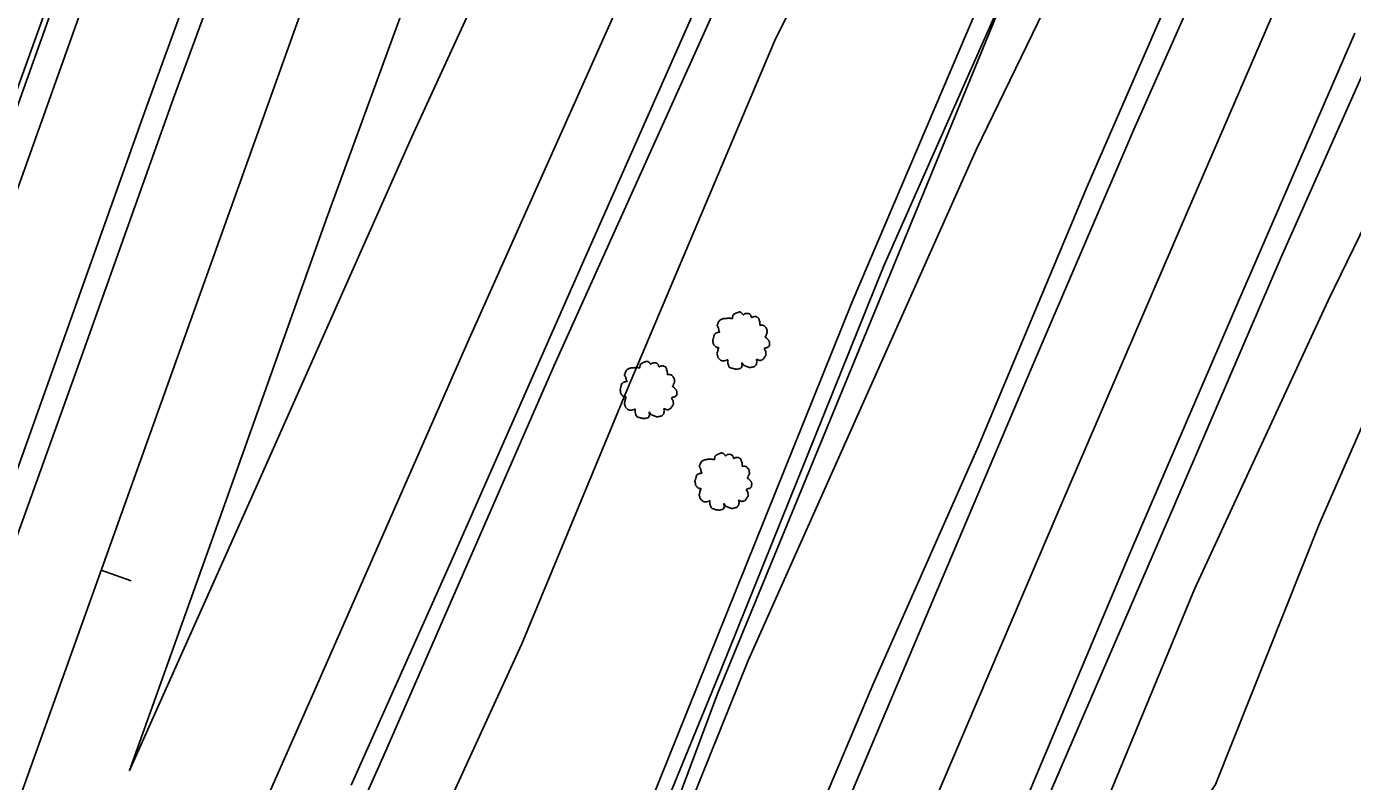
# Model space of a CAD drawing. Extents: x 1901471 to 1963503, y 756461 to 799997.
# Drawn here: x 1940435.5 to 1940602.1, y 779066.1 to 779161 of the extents above; entities that cross this region are included whole.
import ezdxf

# ---------------------------------------------------------------- set-up
doc = ezdxf.new("R2010")
doc.units = 0
for name, color, linetype in [('RD_EX_DR_ErosCtrl', 7, 'Continuous'), ('RD_EX_Fence_Other', 7, 'Continuous'), ('RD_EX_GuardRail', 7, 'Continuous'), ('RD_EX_H2O', 7, 'Continuous'), ('RD_EX_Road', 7, 'Continuous'), ('RD_EX_VEG', 7, 'Continuous'), ('RD_HC_Cl', 7, 'Continuous'), ('RD_HC_Data_Tic', 7, 'Continuous')]:
    doc.layers.add(name, color=color, linetype=linetype)

# ---------------------------------------------------------------- blocks, each defined once
blk = doc.blocks.new('T2')
at = {"layer": 'RD_EX_VEG'}
for points in [[(0.05, 7.21), (-0.25, 7.24), (-0.57, 7.14), (-0.82, 7.04), (-1.05, 6.96), (-1.27, 6.86), (-1.57, 6.69), (-1.8, 6.49), (-1.92, 6.24), (-1.97, 6.01), (-2.02, 5.74), (-2.02, 5.56), (-2.15, 5.54), (-2.3, 5.56), (-2.55, 5.64), (-2.8, 5.64), (-3.05, 5.64), (-3.4, 5.61), (-3.75, 5.61), (-4.02, 5.56), (-4.35, 5.51), (-4.72, 5.39), (-5.07, 5.26), (-5.37, 5.01), (-5.62, 4.54), (-5.75, 4.19), (-5.9, 3.94), (-5.75, 3.49), (-5.57, 3.14), (-5.55, 2.94), (-5.47, 2.52), (-5.37, 2.29), (-5.25, 2.09), (-5.32, 2.07), (-5.7, 2.02), (-6, 1.92), (-6.42, 1.69), (-6.64, 1.47), (-6.74, 1.14), (-6.77, 0.79), (-6.87, 0.59), (-6.94, 0.32), (-6.97, 0.24), (-7.02, -0.08), (-6.92, -0.53), (-6.89, -0.88), (-6.77, -1.11), (-6.62, -1.28), (-6.44, -1.53), (-6.05, -1.76), (-5.72, -1.86), (-5.52, -1.88), (-5.7, -2.38), (-5.75, -2.73), (-5.87, -3.13), (-5.87, -3.21), (-5.92, -3.68), (-5.77, -4.01), (-5.7, -4.38), (-5.52, -4.61), (-5.25, -4.91), (-4.92, -5.13), (-4.42, -5.26), (-4.02, -5.23), (-3.45, -5.06), (-3.2, -4.98), (-3.22, -5.16), (-3.2, -5.53), (-3.2, -5.96), (-3.05, -6.28), (-2.95, -6.56), (-2.8, -6.81), (-2.47, -7.03), (-2.07, -7.11), (-1.65, -7.26), (-1.2, -7.33), (-0.7, -7.36), (-0.1, -7.21), (0.18, -7.08), (0.28, -6.91), (0.48, -6.53), (0.43, -6.31), (0.45, -5.71), (0.55, -5.88), (0.73, -6.23), (1.23, -6.53), (1.63, -6.71), (2.1, -6.86), (2.4, -6.93), (2.88, -6.86), (3.25, -6.78), (3.63, -6.66), (3.93, -6.38), (4.1, -6.11), (4.15, -5.83), (4.23, -5.46), (4.28, -5.28)], [(4.28, -5.28), (4.2, -5.11), (4.15, -4.86), (4.23, -4.88), (4.4, -4.93), (4.68, -5.06), (4.9, -5.13), (5.23, -5.11), (5.5, -5.01), (5.95, -4.73), (6.22, -4.26), (6.5, -3.86), (6.57, -3.53), (6.52, -3.31), (6.5, -2.81), (6.3, -2.56), (6.25, -2.43), (6.15, -2.03), (6.22, -1.98), (6.5, -1.93), (6.87, -1.81), (7.15, -1.68), (7.37, -1.51), (7.45, -1.28), (7.42, -0.88), (7.47, -0.48), (7.4, -0.33), (7.3, -0.18), (7.22, 0.02), (7.07, 0.17), (6.97, 0.32), (6.87, 0.42), (6.75, 0.57), (6.57, 0.69), (6.42, 0.74), (6.37, 0.89), (6.52, 1.09), (6.57, 1.19), (6.6, 1.42), (6.82, 1.77), (6.87, 2.17), (6.82, 2.59), (6.77, 2.87), (6.62, 3.14), (6.42, 3.39), (6.3, 3.56), (6.12, 3.69), (5.8, 3.81), (5.55, 3.86), (5.2, 3.86), (5, 3.91), (5.03, 3.96), (5.03, 4.11), (5.03, 4.39), (4.95, 4.84), (4.8, 5.34), (4.8, 5.36), (4.7, 5.61), (4.48, 5.81), (4.3, 5.91), (4.1, 6.04), (3.85, 6.06), (3.55, 6.06), (3.28, 6.01), (3.08, 5.91), (2.9, 5.79), (2.83, 5.94), (2.73, 6.24), (2.68, 6.39), (2.53, 6.56), (2.3, 6.76), (1.85, 6.89), (1.23, 6.81), (0.93, 6.61), (0.78, 6.44), (0.73, 6.56), (0.53, 6.76), (0.43, 6.94), (0.25, 7.06), (0.1, 7.16), (0, 7.21)]]:
    blk.add_spline(points, degree=3, dxfattribs=at)

msp = doc.modelspace()

# ---------------------------------------------------------------- linework, layer by layer
at = {"layer": 'RD_EX_DR_ErosCtrl'}
msp.add_lwpolyline([(1940431.77, 779133.37), (1940446.38, 779174.19)], dxfattribs=at)
at = {"layer": 'RD_EX_Fence_Other'}
msp.add_lwpolyline([(1940437.46, 778668.12), (1940437.71, 778694.17), (1940437.84, 778735.58), (1940438.5, 778777.85), (1940441.32, 778824.23), (1940446.15, 778859.37), (1940453.63, 778891.26), (1940466.28, 778932.77), (1940481.61, 778976.64), (1940498.08, 779019.93), (1940522.67, 779079.86), (1940543.26, 779130.87), (1940558.36, 779165.03), (1940588, 779237.71), (1940621.08, 779319.22)], dxfattribs=at)
at = {"layer": 'RD_EX_GuardRail'}
msp.add_lwpolyline([(1940323.82, 778687.94), (1940331.33, 778708.23), (1940343.99, 778742.94), (1940352.56, 778766.31), (1940368.63, 778811.33), (1940377.88, 778837.6), (1940382.57, 778848.77), (1940397.11, 778882.08), (1940416.91, 778926.28), (1940435.08, 778967.95), (1940457.79, 779018.6), (1940480.8, 779070.25), (1940501.76, 779118.27), (1940528.55, 779177.69), (1940538.87, 779200.83), (1940547.79, 779221.2), (1940556.79, 779241.59), (1940565, 779260.24), (1940573.97, 779280.39), (1940582.39, 779299.83), (1940590.51, 779318.18)], dxfattribs=at)
at = {"layer": 'RD_EX_H2O'}
for points in [[(1940433.86, 779151.79), (1940457.52, 779217.47)], [(1940569.66, 779176.04), (1940554.87, 779145.47), (1940526.2, 779081.3), (1940504.68, 779027.87)], [(1940569.58, 779059.61), (1940582.29, 779090.26), (1940599.08, 779126.54), (1940614.16, 779157.49)]]:
    msp.add_lwpolyline(points, dxfattribs=at)
at = {"layer": 'RD_EX_Road'}
for points in [[(1940473.04, 779203.79), (1940453.98, 779151.97), (1940441.74, 779117.63), (1940425.66, 779072.97)], [(1940470.01, 779204.22), (1940450.61, 779150.86), (1940431.05, 779096.09)], [(1940491.3, 779186.29), (1940473.17, 779136.73), (1940460.61, 779101.43), (1940448.44, 779067.47), (1940464.7, 779103.83), (1940483.95, 779147.08), (1940500.83, 779183.88)], [(1940518.55, 779183.02), (1940490.96, 779121.36), (1940471.78, 779077.71), (1940451.61, 779032.05)], [(1940526.07, 779177.96), (1940504.57, 779129.4), (1940489.16, 779094.39), (1940476.32, 779065.63)], [(1940527.24, 779043.64), (1940541.86, 779078.24), (1940555.09, 779108.13), (1940568.81, 779140.86), (1940582.11, 779171.51)], [(1940536.39, 779058.02), (1940549.39, 779088.85), (1940562.03, 779118.55), (1940574.67, 779148.03), (1940584.66, 779170.58)], [(1940538.6, 779037.8), (1940552.06, 779069.29), (1940565.35, 779100.5), (1940580.63, 779135.86), (1940593.35, 779165.36)], [(1940487.26, 778830.94), (1940491.03, 778856), (1940496.42, 778883.37), (1940501.55, 778904.92), (1940507.95, 778927.27), (1940514.69, 778948.13), (1940520.96, 778965.21), (1940533.26, 778996.39), (1940547.54, 779031.75), (1940561.46, 779064.63), (1940574.26, 779094.95), (1940587.82, 779126.47), (1940602.42, 779160.14)], [(1940551.51, 779035.61), (1940564.88, 779066.34), (1940579.95, 779101.25), (1940593.17, 779131.97), (1940605.24, 779159.08)]]:
    msp.add_lwpolyline(points, dxfattribs=at)
at = {"layer": 'RD_EX_VEG'}
for points in [[(1940516.47, 778844.76), (1940521.33, 778870.16), (1940530.17, 778906.77), (1940533.09, 778929.02), (1940543.93, 778946.9), (1940545.41, 778969.69), (1940546.28, 778984.18), (1940553.91, 778998.35), (1940565.63, 779021.29), (1940568.26, 779037.65), (1940573.23, 779048.34), (1940584.93, 779065.74), (1940597.99, 779098.5), (1940610.52, 779127.12), (1940620.94, 779145.73), (1940637.55, 779183.37), (1940653.65, 779213.21), (1940670.26, 779238.02), (1940676.19, 779257.27), (1940681.57, 779273.28), (1940703.51, 779286.65), (1940724.77, 779305.6)], [(1940432.57, 778925.56), (1940440.15, 778947.23), (1940451.35, 778969.62), (1940458.57, 778992.55), (1940463.16, 779006), (1940476.4, 779024.47), (1940482.15, 779040.39), (1940485.7, 779057.11), (1940497.74, 779083.39), (1940511.05, 779115.43), (1940529.53, 779159.1), (1940586.75, 779275.22)], [(1940601.86, 779270.61), (1940547.35, 779137.89), (1940522.36, 779077.1), (1940496.62, 779008.22), (1940472.55, 778945.52), (1940456.73, 778893.9), (1940448.08, 778857.48), (1940439.49, 778821.73)], [(1940596.81, 779265.61), (1940577.52, 779217.44), (1940558.96, 779172.61), (1940539.27, 779126.36), (1940512.55, 779060.02), (1940487.81, 778997.72), (1940472.15, 778955.77), (1940459.84, 778917.48), (1940452.89, 778888.99), (1940447.4, 778866.67)]]:
    msp.add_lwpolyline(points, dxfattribs=at)
at = {"layer": 'RD_HC_Cl'}
for p, q in [((1941906.2, 783259.59), (1940073.41, 778143.37)), ((1941934.1, 783249.34), (1940101.04, 778132.85))]:
    msp.add_line(p, q, dxfattribs=at)
at = {"layer": 'RD_HC_Data_Tic'}
msp.add_line((1940444.91, 779092.67), (1940448.68, 779091.32), dxfattribs=at)

# ---------------------------------------------------------------- block references
at = {"layer": 'RD_EX_VEG', "xscale": 0.4921259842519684, "yscale": 0.4921259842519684}
for p in [(1940525.21, 779121.53), (1940513.57, 779115.33), (1940522.97, 779103.82)]:
    msp.add_blockref('T2', p, dxfattribs=at)

doc.saveas('drawing.dxf')
